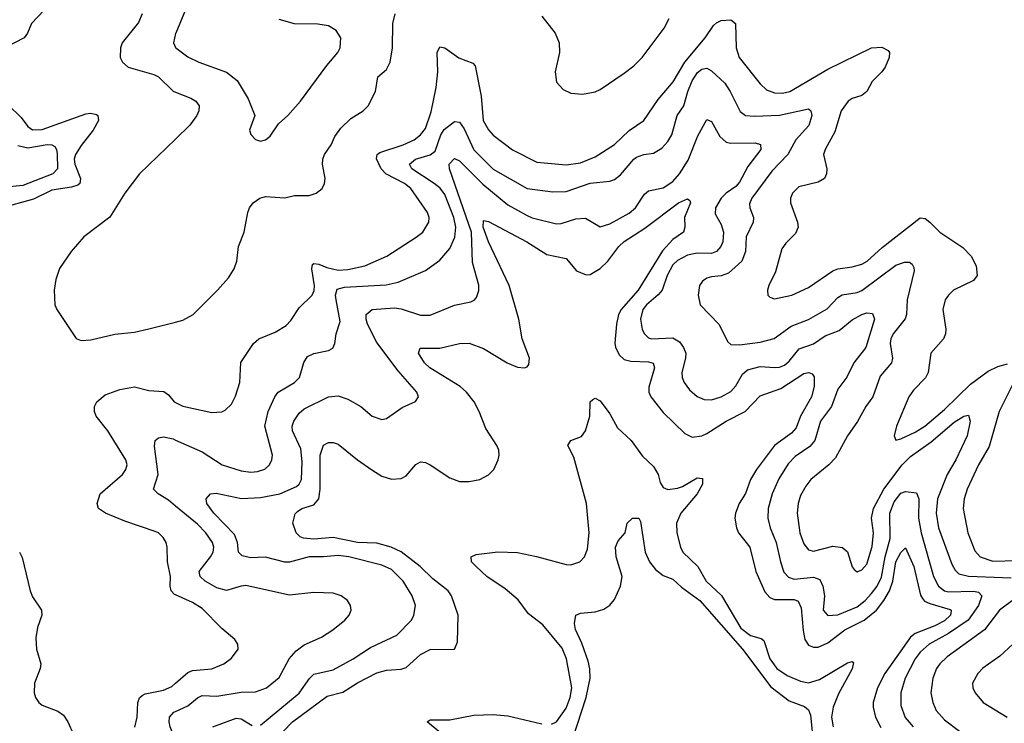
# Model space of a CAD drawing. Header units: inches. Extents: x 1308407 to 1441228, y 959628 to 1036311.
# Tile 668 of 729: x 1419357 to 1423417, y 1005744 to 1008645. Entities that reach past the tile are written whole.
import ezdxf

# ---------------------------------------------------------------- set-up
doc = ezdxf.new("R2010")
doc.units = ezdxf.units.IN
doc.header["$MEASUREMENT"] = 0
doc.layers.add('B4010', color=7, linetype='Continuous')
doc.layers.add('B4020', color=7, linetype='Continuous')

msp = doc.modelspace()

# ---------------------------------------------------------------- linework, layer by layer
at = {"layer": 'B4010', "color": 5}
for points, elevation in [([(1419330, 1008941.3), (1419470, 1008966.3), (1419527.9, 1008967.9), (1419570, 1008960.3), (1419595.4, 1008950), (1419636, 1008916), (1419653, 1008890), (1419653.5, 1008850), (1419645.3, 1008830), (1419630, 1008818.4), (1419554.7, 1008805.3), (1419510, 1008780.3), (1419485.8, 1008750), (1419456.7, 1008683.3), (1419405.8, 1008630), (1419389.4, 1008590), (1419375.4, 1008570), (1419257.4, 1008510)], 2780), ([(1419862.5, 1008670), (1419846.6, 1008633.4), (1419779.6, 1008550), (1419772.8, 1008530), (1419771.8, 1008490), (1419781.3, 1008470), (1419804.4, 1008450), (1419910, 1008419.9), (1419930, 1008410.1), (1419990, 1008350.2), (1420000, 1008346.3)], 2820), ([(1420000, 1008589.2), (1419991.4, 1008550), (1420000, 1008530.6)], 2840), ([(1419310, 1008294.7), (1419362.8, 1008242.8), (1419390, 1008204.8), (1419410, 1008190.7), (1419450, 1008192.1), (1419630, 1008256.9), (1419650, 1008259.5), (1419674.4, 1008254.4), (1419679.6, 1008250), (1419681.5, 1008230), (1419660.4, 1008190), (1419610, 1008126.5), (1419587.2, 1008090), (1419582.3, 1008070), (1419584.9, 1008050), (1419607.8, 1007990), (1419604.5, 1007970), (1419596.9, 1007963.1), (1419570, 1007954.3), (1419490, 1007942.6), (1419414.2, 1007905.8), (1419273.3, 1007866.7)], 2780), ([(1419350, 1008126.7), (1419390, 1008117.1), (1419470, 1008130.5), (1419489.5, 1008129.5), (1419502, 1008122), (1419509.4, 1008110), (1419512.1, 1008092.1), (1419512.3, 1008030), (1419493.4, 1008010), (1419370, 1007962.1), (1419231.7, 1007948.3)], 2760), ([(1420000, 1008153.4), (1419850.8, 1008009.2), (1419790, 1007929.7), (1419729.1, 1007830.9), (1419622, 1007750), (1419568.9, 1007690), (1419520.7, 1007619.3), (1419506.5, 1007573.5), (1419499.7, 1007530), (1419502, 1007470), (1419510, 1007450.6), (1419590, 1007330.4), (1419610, 1007322), (1419650, 1007326), (1419750, 1007348.2), (1419830, 1007356.9), (1419890, 1007371.1), (1420000, 1007398.5)], 2820), ([(1420000, 1006273.2), (1419995.3, 1006275.3), (1419981.2, 1006290), (1419977.3, 1006310), (1419978.6, 1006350), (1419966, 1006410), (1419965.7, 1006470), (1419960.5, 1006490), (1419948, 1006510), (1419928.9, 1006528.9), (1419915.4, 1006535.4), (1419790, 1006577), (1419711.5, 1006610), (1419682, 1006630), (1419676.8, 1006650), (1419688.5, 1006690), (1419780.4, 1006770), (1419794.5, 1006790), (1419800.4, 1006810), (1419795.3, 1006830), (1419721, 1006950), (1419672.3, 1007010), (1419664.9, 1007030), (1419665.4, 1007050), (1419675, 1007070), (1419710, 1007098), (1419770, 1007121), (1419830, 1007131.9), (1419890, 1007116.8), (1419951.9, 1007111.9), (1419970, 1007098.3), (1419993.7, 1007070), (1420000, 1007066.7)], 2780), ([(1420000, 1006639.3), (1419970, 1006664.2), (1419927.6, 1006690), (1419908.9, 1006708.9), (1419928.7, 1006770), (1419913.3, 1006886.7), (1419916.3, 1006910), (1419930, 1006921.7), (1419950, 1006925.2), (1419990, 1006916.8), (1420000, 1006912.3)], 2760), ([(1419356.5, 1006450), (1419367.2, 1006427.2), (1419399.7, 1006290), (1419410, 1006265.3), (1419446.9, 1006210), (1419448.2, 1006190), (1419430, 1006139.3), (1419423.8, 1006096.2), (1419426.2, 1006050), (1419443.9, 1005990), (1419441.8, 1005970), (1419418.2, 1005910), (1419417.2, 1005870), (1419422.8, 1005850), (1419436, 1005830), (1419450, 1005818.5), (1419514, 1005794), (1419537.4, 1005777.4), (1419556, 1005750), (1419578.5, 1005698.5)], 2780), ([(1419832.4, 1005727.6), (1419841.4, 1005770), (1419844.1, 1005830), (1419850.5, 1005849.5), (1419861.4, 1005858.6), (1419874.8, 1005865.2), (1419950, 1005881.4), (1419984.3, 1005895.7), (1420000, 1005909.7)], 2780), ([(1420000, 1005674.3), (1419977.9, 1005730), (1419972.7, 1005750), (1419974.2, 1005770), (1419993.1, 1005790), (1420000, 1005793.1)], 2760)]:
    msp.add_lwpolyline(points, dxfattribs=dict(at, elevation=elevation))
at = {"layer": 'B4020', "color": 5}
for points, elevation in [([(1420050.2, 1008710), (1420000.2, 1008590), (1420000, 1008589.2)], 2840), ([(1420000, 1007398.5), (1420030, 1007406), (1420072.6, 1007430), (1420172.8, 1007530), (1420218.3, 1007581.7), (1420241.4, 1007618.6), (1420252.5, 1007650), (1420259.1, 1007710), (1420283.1, 1007770), (1420297.4, 1007850), (1420305, 1007870), (1420320.4, 1007890), (1420347.8, 1007910), (1420370, 1007915.9), (1420450, 1007910.3), (1420490, 1007920.3), (1420550, 1007921.1), (1420579.3, 1007930), (1420603.6, 1007950), (1420613.7, 1007970), (1420616.4, 1007990), (1420605.3, 1008050), (1420606.5, 1008070), (1420614.4, 1008090), (1420641.8, 1008130), (1420656.5, 1008163.5), (1420681.8, 1008198.2), (1420722.4, 1008237.6), (1420773.5, 1008270), (1420794.6, 1008290), (1420823.5, 1008350), (1420834, 1008410), (1420870, 1008440.3), (1420885, 1008470), (1420894, 1008530), (1420896.1, 1008630), (1420905.2, 1008670)], 2820), ([(1421510, 1008660.7), (1421565.2, 1008590), (1421581.2, 1008550), (1421582.2, 1008510), (1421565.3, 1008430), (1421570, 1008388), (1421598, 1008358), (1421630, 1008342.7), (1421678, 1008338), (1421730, 1008348.5), (1421750, 1008357.5), (1421850, 1008424.8), (1421890, 1008455.7), (1421923.2, 1008490), (1422014.1, 1008610), (1422034.5, 1008650)], 2820), ([(1420000, 1008530.6), (1420000.3, 1008530), (1420050, 1008492.9), (1420095.5, 1008470), (1420210, 1008429.3), (1420254.3, 1008394.3), (1420299.2, 1008319.2), (1420326, 1008250), (1420304.9, 1008190), (1420310, 1008172), (1420330, 1008151), (1420350, 1008144.9), (1420370, 1008150.7), (1420390, 1008165.5), (1420423.6, 1008216.4), (1420462.6, 1008250), (1420515.3, 1008310), (1420623.4, 1008456.6), (1420668.3, 1008510), (1420678.3, 1008530), (1420681.3, 1008570), (1420661.4, 1008601.4), (1420630, 1008619.7), (1420586.9, 1008626.9), (1420490, 1008628.2), (1420426.3, 1008646.4)], 2840), ([(1420000, 1007066.7), (1420030, 1007051.2), (1420150, 1007025.8), (1420190, 1007029), (1420204, 1007036), (1420230, 1007060.4), (1420247.4, 1007092.6), (1420264.8, 1007150), (1420268.6, 1007231.4), (1420320.9, 1007310), (1420343.5, 1007330), (1420410, 1007356.3), (1420455.2, 1007384.8), (1420475, 1007405), (1420510, 1007457.2), (1420562.6, 1007510), (1420570.8, 1007529.3), (1420572, 1007548), (1420561.9, 1007618.1), (1420563.9, 1007636.1), (1420570, 1007640.7), (1420590, 1007637.3), (1420623.7, 1007623.7), (1420670, 1007613), (1420710, 1007615.3), (1420780.5, 1007630), (1420870.3, 1007669.7), (1420991.9, 1007748.1), (1421018.9, 1007770), (1421044.6, 1007810), (1421045.5, 1007830), (1421039, 1007850), (1420969.9, 1007950), (1420943.9, 1007970), (1420866.7, 1008010), (1420847.1, 1008030), (1420827.9, 1008072), (1420830.7, 1008090), (1420841.6, 1008098.4), (1420938.2, 1008130), (1420983.5, 1008150), (1421009.9, 1008170), (1421030, 1008196.9), (1421054.3, 1008265.7), (1421074.5, 1008365.5), (1421081.2, 1008430), (1421078.8, 1008510), (1421090, 1008534), (1421110, 1008530.1), (1421167.9, 1008487.9), (1421225.6, 1008465.6), (1421235.4, 1008455.4), (1421260.1, 1008330), (1421268.7, 1008230), (1421290, 1008191.2), (1421309.7, 1008169.7), (1421389.2, 1008109.3), (1421490, 1008057.7), (1421610, 1008046.5), (1421670, 1008055.4), (1421730, 1008080.4), (1421810, 1008130.6), (1421870, 1008187.9), (1421930.8, 1008229.3), (1421990, 1008315.7), (1422051.1, 1008388.9), (1422099.2, 1008470), (1422183.5, 1008570), (1422218.2, 1008621.8), (1422230, 1008633), (1422250, 1008642), (1422290, 1008645), (1422308.1, 1008630), (1422310.8, 1008530), (1422323.5, 1008490), (1422410, 1008381.3), (1422436.9, 1008356.9), (1422470, 1008343.2), (1422502.6, 1008342.6), (1422532, 1008350), (1422690, 1008441.6), (1422870, 1008529.2), (1422911.7, 1008531.7), (1422938.2, 1008518.2), (1422943.1, 1008510), (1422942.2, 1008490), (1422925.5, 1008450), (1422912.1, 1008430), (1422872.3, 1008390), (1422850.6, 1008349.4), (1422830, 1008333.4), (1422790, 1008320.4), (1422772.9, 1008310), (1422744.3, 1008270), (1422717.6, 1008182.4), (1422678.4, 1008110), (1422672, 1008090), (1422684.7, 1008030), (1422684.2, 1008010), (1422675.3, 1007990), (1422650, 1007975), (1422570, 1007955.6), (1422543.1, 1007930), (1422535.6, 1007910), (1422535.3, 1007890), (1422564.5, 1007810), (1422567.2, 1007790), (1422556.6, 1007763.4), (1422515.8, 1007724.2), (1422499.4, 1007700.6), (1422473.8, 1007606.1), (1422446, 1007550), (1422440.4, 1007530), (1422442, 1007510), (1422450, 1007500.7), (1422470, 1007494.4), (1422540.9, 1007510), (1422610, 1007540.6), (1422710, 1007610.1), (1422730, 1007618.4), (1422790, 1007625.7), (1422830, 1007636.8), (1422851.5, 1007650), (1422914, 1007706), (1423070, 1007828.4), (1423090, 1007825.4), (1423110, 1007811.2), (1423151.4, 1007770), (1423245.8, 1007705.8), (1423279.7, 1007670), (1423300.7, 1007630), (1423304.9, 1007590), (1423290.1, 1007569.9), (1423207.2, 1007530), (1423186.3, 1007510), (1423173.8, 1007490), (1423163.8, 1007450), (1423176, 1007370), (1423175, 1007350), (1423166, 1007330), (1423113.6, 1007270), (1423103.7, 1007190), (1423091.5, 1007168.5), (1423042.3, 1007117.7), (1423023.8, 1007090), (1422971.8, 1006970), (1422962.4, 1006930), (1422970, 1006911), (1422990, 1006916.5), (1423050, 1006944.3), (1423089.8, 1006970), (1423170, 1007037.6), (1423277.7, 1007142.3), (1423350, 1007195.7), (1423390, 1007215.8), (1423430, 1007226)], 2780), ([(1420000, 1006912.3), (1420110, 1006863.2), (1420192.2, 1006810), (1420270, 1006784.6), (1420310, 1006779.3), (1420338.2, 1006781.9), (1420367.4, 1006792.6), (1420386.9, 1006810), (1420396.4, 1006830), (1420398.8, 1006850), (1420368.4, 1006970), (1420381.9, 1007030), (1420409.3, 1007090.7), (1420423.1, 1007110), (1420489.9, 1007150.1), (1420510.4, 1007169.6), (1420528.4, 1007231.6), (1420543.6, 1007256.4), (1420570, 1007269.3), (1420630, 1007281.3), (1420648.6, 1007291.4), (1420656.4, 1007310), (1420661.4, 1007350), (1420678.5, 1007401.5), (1420661.7, 1007490), (1420659.9, 1007510), (1420666.1, 1007533.9), (1420697, 1007543), (1420868, 1007552), (1420917.4, 1007562.6), (1421030, 1007611.3), (1421090, 1007654.2), (1421130, 1007702), (1421151, 1007749), (1421154.8, 1007790), (1421146.5, 1007830), (1421110, 1007924.5), (1421090.5, 1007950.5), (1421065.8, 1007970), (1420974.1, 1008030), (1420965, 1008050), (1420988.5, 1008070), (1421050, 1008088), (1421070, 1008104), (1421094.1, 1008170), (1421107.2, 1008192.8), (1421150, 1008226.2), (1421170, 1008222.3), (1421190, 1008195.2), (1421230, 1008109.5), (1421310, 1008029.6), (1421450, 1007949.5), (1421555.5, 1007935.5), (1421610, 1007936.8), (1421710, 1007971.6), (1421790, 1007979.7), (1421810, 1007986), (1421834.9, 1008005.1), (1421889.1, 1008070.9), (1421900.8, 1008079.2), (1421930, 1008090.1), (1421970, 1008094.5), (1422004.9, 1008115.1), (1422030, 1008142.8), (1422045.4, 1008170), (1422068, 1008250), (1422095.3, 1008290), (1422111.8, 1008350), (1422130, 1008393.7), (1422152.4, 1008427.6), (1422170, 1008442), (1422190, 1008445.1), (1422210, 1008434.5), (1422264.3, 1008384.3), (1422286.3, 1008350), (1422327.2, 1008267.2), (1422350, 1008250.1), (1422387.1, 1008247.1), (1422490, 1008251.6), (1422610, 1008278), (1422619.5, 1008270), (1422623.5, 1008250), (1422611.1, 1008208.9), (1422557.9, 1008150), (1422523.7, 1008090), (1422458.8, 1008021.2), (1422375.7, 1007910), (1422366.5, 1007886.5), (1422367.4, 1007870), (1422383.5, 1007830), (1422381.1, 1007810), (1422353.2, 1007750), (1422349.5, 1007690), (1422335, 1007650), (1422280, 1007600), (1422250, 1007589), (1422210, 1007585.6), (1422190, 1007579.2), (1422172.1, 1007567.9), (1422160.8, 1007550), (1422154, 1007510), (1422162.3, 1007470), (1422240.2, 1007390), (1422276.5, 1007316.5), (1422290, 1007306.7), (1422324.7, 1007304.7), (1422410, 1007316.4), (1422468.5, 1007331.5), (1422538.6, 1007381.4), (1422610, 1007409.6), (1422687.1, 1007452.9), (1422730, 1007499.8), (1422748.4, 1007511.6), (1422810, 1007520.3), (1422830, 1007529.2), (1422970, 1007633), (1423006, 1007646), (1423025.8, 1007645.8), (1423037, 1007637), (1423043.8, 1007623.8), (1423044.9, 1007610), (1423016.8, 1007490), (1423014, 1007430), (1423008.6, 1007411.4), (1422958.5, 1007350), (1422949, 1007330), (1422946.7, 1007310), (1422956.1, 1007250), (1422951.8, 1007230), (1422904.5, 1007175.5), (1422875.5, 1007090), (1422845.5, 1007050), (1422811.1, 1006988.9), (1422770, 1006929.7), (1422721, 1006839), (1422692.9, 1006810), (1422619.7, 1006750), (1422598, 1006722), (1422577.1, 1006682.8), (1422566.5, 1006650), (1422562.5, 1006610), (1422573.2, 1006530), (1422590, 1006483.6), (1422610, 1006459.7), (1422630, 1006454.3), (1422710, 1006475), (1422749.5, 1006469.5), (1422770.8, 1006450.8), (1422789.4, 1006389.4), (1422798, 1006378), (1422810, 1006369.1), (1422830, 1006376.5), (1422850, 1006400.9), (1422872.8, 1006472.8), (1422877.3, 1006530), (1422869.3, 1006590), (1422877.5, 1006630), (1422920.3, 1006710), (1422996.5, 1006810), (1423030, 1006844.6), (1423115.6, 1006904.4), (1423210, 1006985.5), (1423250, 1007010.9), (1423270, 1007014.9), (1423276.6, 1006990), (1423264.2, 1006930), (1423216.6, 1006830), (1423181.6, 1006770), (1423141.9, 1006670), (1423136.5, 1006610), (1423146, 1006550), (1423200.5, 1006400.5), (1423215, 1006375), (1423230, 1006361), (1423270, 1006350.8), (1423444.6, 1006344.6)], 2760), ([(1420000, 1008346.3), (1420062.4, 1008322.4), (1420083.1, 1008310), (1420096.9, 1008290), (1420096.1, 1008270), (1420088.1, 1008250), (1420058.6, 1008210), (1420000, 1008153.4)], 2820), ([(1420350, 1005736.1), (1420510, 1005869), (1420551.4, 1005928.6), (1420570, 1005946.8), (1420650, 1005964.3), (1420732.1, 1006010), (1420803.6, 1006056.4), (1420912.6, 1006107.4), (1420972, 1006170), (1420982, 1006190), (1420989.8, 1006230), (1420975.3, 1006270), (1420938.6, 1006330), (1420890, 1006378.3), (1420850, 1006396.8), (1420714, 1006430), (1420670, 1006436.2), (1420610, 1006429.9), (1420550, 1006430.9), (1420470, 1006408.8), (1420450, 1006408.2), (1420370, 1006428.7), (1420310, 1006426.6), (1420274.8, 1006434.8), (1420259.3, 1006450), (1420255.4, 1006490), (1420243, 1006523), (1420157.2, 1006610), (1420128.9, 1006650), (1420125.7, 1006670), (1420143.7, 1006690), (1420166.8, 1006693.2), (1420271.5, 1006671.5), (1420350, 1006674.6), (1420430, 1006690.1), (1420499.1, 1006720.9), (1420509.9, 1006730.1), (1420518.8, 1006750), (1420521.7, 1006821.7), (1420516.1, 1006876.1), (1420482.5, 1006950), (1420481.1, 1006970), (1420486.8, 1006990), (1420510, 1007023.2), (1420530, 1007040.5), (1420630, 1007091), (1420670, 1007094.5), (1420710, 1007080.9), (1420763.1, 1007050), (1420810, 1007010.3), (1420850, 1006996.5), (1420870, 1007000.3), (1420934.3, 1007045.7), (1420989.6, 1007070.4), (1421000.9, 1007090), (1420994, 1007110), (1420917.1, 1007197.1), (1420830, 1007314), (1420791.3, 1007390), (1420785.7, 1007410), (1420786.3, 1007430), (1420810, 1007450.9), (1420903.1, 1007456.9), (1420930, 1007453.4), (1421010, 1007427.1), (1421050, 1007427.4), (1421150, 1007468.6), (1421217.6, 1007482.3), (1421231.6, 1007488.4), (1421240.6, 1007499.4), (1421250.7, 1007529.3), (1421249.8, 1007550.2), (1421224.8, 1007644.8), (1421219.6, 1007770), (1421129.9, 1008030), (1421128.2, 1008050), (1421150, 1008073.5), (1421170, 1008063.7), (1421266.6, 1007966.6), (1421370, 1007882.5), (1421450, 1007837.8), (1421470, 1007828.9), (1421570, 1007803.2), (1421590, 1007804.8), (1421650, 1007823.9), (1421690, 1007827.3), (1421750, 1007791.2), (1421790, 1007803.2), (1421870, 1007847.1), (1421896.1, 1007870), (1421934, 1007926), (1421950, 1007939.8), (1422010, 1007951.9), (1422050, 1007978.8), (1422077.5, 1008010), (1422113.3, 1008066.7), (1422153.8, 1008166.2), (1422190, 1008234.4), (1422210, 1008226), (1422243.6, 1008163.6), (1422270, 1008140.9), (1422290, 1008136.3), (1422390, 1008137.3), (1422411.5, 1008131.5), (1422412.8, 1008110), (1422360.1, 1008039.9), (1422324.5, 1007975.5), (1422310, 1007958.1), (1422270.2, 1007930), (1422250.1, 1007910), (1422226.4, 1007870), (1422224.3, 1007844.3), (1422250, 1007801.3), (1422259.2, 1007770), (1422255.8, 1007730), (1422247.5, 1007710), (1422230.4, 1007689.6), (1422210, 1007681.6), (1422150, 1007683.4), (1422110, 1007674.3), (1422070, 1007653.1), (1422050, 1007634.3), (1422026.7, 1007590), (1422006.1, 1007530), (1421989.7, 1007510.3), (1421941.9, 1007470), (1421926.8, 1007450), (1421917, 1007410), (1421923.2, 1007370), (1421931.4, 1007351.4), (1421950, 1007334), (1421962, 1007330), (1422050, 1007334), (1422077.1, 1007317), (1422094.2, 1007294.1), (1422103.4, 1007270), (1422103.1, 1007250), (1422087.1, 1007190), (1422088.5, 1007170), (1422096.5, 1007150), (1422118.6, 1007118.6), (1422150, 1007092), (1422180, 1007080), (1422210, 1007078.2), (1422250, 1007090.1), (1422290, 1007111.9), (1422310, 1007135.5), (1422336.9, 1007183.1), (1422358, 1007202), (1422410, 1007215.5), (1422471.4, 1007211.4), (1422490, 1007212.5), (1422510, 1007221), (1422530, 1007237.9), (1422571.5, 1007288.5), (1422630, 1007309.2), (1422678.5, 1007341.5), (1422735.9, 1007364.1), (1422790, 1007408.5), (1422829.7, 1007430), (1422850, 1007436.2), (1422873.8, 1007433.8), (1422881.5, 1007410), (1422845.6, 1007294.4), (1422796.1, 1007230), (1422768.2, 1007171.8), (1422730, 1007121.5), (1422705.1, 1007050), (1422659.1, 1006990), (1422635.3, 1006910), (1422614.6, 1006885.4), (1422555.1, 1006844.9), (1422525.4, 1006814.6), (1422487.5, 1006752.5), (1422459.6, 1006690), (1422443, 1006630), (1422441.3, 1006590), (1422451.5, 1006550), (1422476.8, 1006490), (1422493.9, 1006410), (1422507.7, 1006367.7), (1422526.5, 1006346.5), (1422550, 1006338.3), (1422630, 1006346.4), (1422656.6, 1006336.6), (1422669.1, 1006309.1), (1422675, 1006270), (1422670.2, 1006210), (1422690, 1006188.7), (1422730, 1006190.8), (1422810, 1006224.6), (1422843.6, 1006250), (1422870, 1006278.8), (1422892.7, 1006310), (1422910, 1006346.2), (1422925.7, 1006430), (1422946.7, 1006506.7), (1422944.8, 1006610), (1422963, 1006657), (1422990, 1006692.5), (1423010, 1006700.1), (1423054.3, 1006694.3), (1423063.9, 1006670), (1423062.6, 1006590), (1423073.7, 1006530), (1423125.5, 1006350), (1423145.5, 1006310), (1423170, 1006290.6), (1423186.6, 1006286.6), (1423290, 1006288.6), (1423310, 1006284.6), (1423324.6, 1006270), (1423311, 1006230), (1423267.9, 1006170), (1423186.2, 1006113.8), (1423107, 1006070), (1423070, 1006037.3), (1423049.6, 1006010), (1423008.5, 1005930), (1422990.7, 1005870), (1422990, 1005817.3), (1423008.5, 1005768.5), (1423041.5, 1005730)], 2740), ([(1420443.7, 1005710), (1420481.7, 1005750), (1420624.6, 1005855.4), (1420690, 1005872.8), (1420750, 1005911.2), (1420830, 1005952.2), (1420870, 1005962.9), (1420930, 1005967.3), (1420950, 1005974.8), (1421010, 1006027.3), (1421050, 1006048.1), (1421149.6, 1006050.4), (1421161.7, 1006078.3), (1421165.2, 1006190), (1421138, 1006270), (1421123.8, 1006290), (1421060.1, 1006340.1), (1421007.9, 1006390), (1420930, 1006450.5), (1420889.3, 1006470.7), (1420830, 1006486.3), (1420750.1, 1006489.9), (1420650, 1006509.7), (1420570, 1006503.6), (1420527.1, 1006507.1), (1420513.3, 1006513.3), (1420496.5, 1006530), (1420483.4, 1006570), (1420492.3, 1006607.7), (1420501.9, 1006618.1), (1420521, 1006630), (1420570, 1006645.1), (1420590.3, 1006669.7), (1420596.5, 1006710), (1420595.8, 1006850), (1420610, 1006891.6), (1420630, 1006902), (1420650, 1006902.3), (1420670, 1006894.6), (1420750, 1006830.2), (1420809.5, 1006789.5), (1420850, 1006763.2), (1420890, 1006750.2), (1420930, 1006753), (1420950, 1006763.9), (1420990, 1006811.5), (1421010, 1006821.8), (1421030, 1006819.7), (1421050, 1006810.2), (1421130, 1006756.5), (1421170, 1006741.5), (1421210, 1006740.9), (1421254, 1006750), (1421290, 1006768.4), (1421311.5, 1006790), (1421329.7, 1006830), (1421334.7, 1006850), (1421332.8, 1006870), (1421325.1, 1006890), (1421279.6, 1006959.6), (1421251.8, 1007030), (1421230.4, 1007070), (1421199.7, 1007110), (1421173.6, 1007133.6), (1421048.3, 1007210), (1421026.9, 1007230), (1421000.8, 1007270), (1421008.4, 1007291.6), (1421090, 1007290.8), (1421170, 1007310.2), (1421210, 1007311.6), (1421270, 1007289.4), (1421367.4, 1007230), (1421410, 1007212.2), (1421439, 1007210), (1421450, 1007214.4), (1421456.6, 1007223.4), (1421459.3, 1007250), (1421429.4, 1007329.4), (1421414.9, 1007410), (1421374.7, 1007550), (1421289.9, 1007729.9), (1421268.8, 1007790), (1421270, 1007817.6), (1421290, 1007813.5), (1421448, 1007730), (1421530, 1007677.7), (1421610, 1007660.7), (1421652.4, 1007610), (1421693.1, 1007593.1), (1421710, 1007595), (1421750, 1007619.2), (1421782.4, 1007650), (1421827.5, 1007710), (1421849.6, 1007730.4), (1421934.7, 1007785.3), (1422073.6, 1007890), (1422110, 1007906.4), (1422119.8, 1007899.8), (1422123.2, 1007890), (1422097.9, 1007830), (1422100.1, 1007790), (1422094, 1007770), (1422050, 1007739.2), (1422007.9, 1007692.1), (1421907.7, 1007530), (1421836.6, 1007450), (1421826.8, 1007430), (1421818.2, 1007390), (1421811.7, 1007311.7), (1421814.4, 1007294.4), (1421830, 1007261.6), (1421850, 1007244.1), (1421877.1, 1007237.1), (1421950, 1007234.5), (1421969.4, 1007229.4), (1421975.1, 1007210), (1421950.7, 1007130), (1421951.5, 1007110), (1421959, 1007090), (1422010, 1007025.2), (1422099.5, 1006939.5), (1422130, 1006924.3), (1422169.4, 1006929.4), (1422190, 1006939.1), (1422270, 1006989.7), (1422348.7, 1007030), (1422410, 1007094.6), (1422495.3, 1007124.7), (1422590, 1007185.9), (1422610.8, 1007190.8), (1422624.8, 1007184.8), (1422632.8, 1007172.8), (1422633.2, 1007133.2), (1422622.3, 1007090), (1422576.9, 1007010), (1422558.2, 1006961.8), (1422540.1, 1006939.9), (1422469.2, 1006890), (1422394.6, 1006790), (1422370.7, 1006750), (1422350, 1006692.2), (1422323.7, 1006650), (1422308.1, 1006610), (1422306, 1006590), (1422312.2, 1006550), (1422321.6, 1006530), (1422367.1, 1006470), (1422392.6, 1006370), (1422430, 1006286.5), (1422450, 1006262.2), (1422470, 1006255.1), (1422550, 1006254.5), (1422567.3, 1006247.3), (1422579.6, 1006219.6), (1422587.2, 1006127.2), (1422594.8, 1006090), (1422610, 1006066.4), (1422630, 1006057.8), (1422650, 1006058.1), (1422690, 1006075.9), (1422759.4, 1006130), (1422839.4, 1006170), (1422890, 1006210.9), (1422920.5, 1006250), (1422943.5, 1006290), (1422957.2, 1006330), (1422970.3, 1006410), (1422990, 1006447.9), (1423010, 1006467.2), (1423043.7, 1006390), (1423072, 1006272), (1423079.1, 1006259.1), (1423088, 1006248), (1423110, 1006238), (1423193.4, 1006213.4), (1423198, 1006210), (1423196.2, 1006196.2), (1423195.1, 1006190), (1423170, 1006167.1), (1423130, 1006145.9), (1423050, 1006113.9), (1423030, 1006099.5), (1422924.4, 1005950), (1422894.2, 1005890), (1422876.8, 1005830), (1422876.6, 1005810), (1422886.2, 1005770), (1422907.3, 1005727.3)], 2720), ([(1423465.8, 1007170), (1423396.4, 1007030), (1423354.6, 1006885.4), (1423310.7, 1006810), (1423263.9, 1006710), (1423251.5, 1006670), (1423246.9, 1006630), (1423266.7, 1006530), (1423295.2, 1006455.2), (1423316.9, 1006430), (1423370, 1006412.4), (1423470, 1006414.8)], 2780), ([(1421550, 1005740.1), (1421570, 1005750.2), (1421610, 1005806.2), (1421626.9, 1005850), (1421633.5, 1005890), (1421611.1, 1006010), (1421593.3, 1006053.3), (1421513.7, 1006150), (1421455.7, 1006195.7), (1421413.1, 1006253.1), (1421358.3, 1006298.3), (1421282.8, 1006350), (1421239.7, 1006390), (1421220.7, 1006410), (1421219.3, 1006430), (1421239.6, 1006440.4), (1421328.6, 1006451.4), (1421410, 1006448.1), (1421487.8, 1006432.2), (1421610, 1006398.4), (1421630, 1006397.1), (1421666.3, 1006410), (1421686.2, 1006430), (1421698.1, 1006461.9), (1421704.8, 1006530), (1421694.8, 1006650), (1421641.7, 1006841.7), (1421617.4, 1006890), (1421629.3, 1006910), (1421673.6, 1006926.4), (1421689.8, 1006950), (1421707.9, 1007010), (1421709.8, 1007070), (1421720, 1007079.9), (1421730, 1007085.3), (1421750, 1007073.8), (1421790, 1007020.2), (1421822.1, 1006962.1), (1421878.3, 1006910), (1421925.8, 1006845.8), (1421970, 1006803.1), (1421989.2, 1006770), (1421997.3, 1006737.3), (1422010, 1006716.6), (1422030, 1006708.8), (1422070, 1006713.9), (1422090, 1006720.3), (1422150, 1006755.7), (1422173.1, 1006753.1), (1422173.1, 1006730), (1422150.8, 1006690), (1422083.3, 1006610), (1422066, 1006570), (1422066.4, 1006530), (1422081.3, 1006470), (1422091.6, 1006450), (1422152.6, 1006390), (1422187.3, 1006330), (1422250.8, 1006270.8), (1422330, 1006136.8), (1422370, 1006106.5), (1422414.2, 1006094.2), (1422425.6, 1006085.6), (1422450.3, 1006010.3), (1422479.6, 1005970), (1422521.2, 1005941.2), (1422577.3, 1005917.3), (1422610, 1005910.9), (1422654.9, 1005925.1), (1422770, 1005993.1), (1422790, 1005999.5), (1422794.5, 1005994.5), (1422790, 1005968.8), (1422733.8, 1005866.2), (1422711.3, 1005810), (1422704, 1005770), (1422711.2, 1005730)], 2680), ([(1420000, 1005793.1), (1420050, 1005815.7), (1420090, 1005848.8), (1420110, 1005858.5), (1420170, 1005856.4), (1420270, 1005873), (1420330, 1005874.3), (1420375.1, 1005890), (1420426.6, 1005933.4), (1420468.5, 1006010), (1420497, 1006043), (1420530, 1006068.2), (1420600.9, 1006099.1), (1420648.3, 1006130), (1420698, 1006170), (1420715.6, 1006190), (1420723.6, 1006210), (1420720.7, 1006230), (1420709.4, 1006250), (1420682.7, 1006270), (1420650, 1006281), (1420570, 1006282.8), (1420470, 1006273), (1420290, 1006311.8), (1420270, 1006309.9), (1420210, 1006291.1), (1420170, 1006302.7), (1420121.8, 1006330), (1420100.8, 1006350), (1420097.1, 1006370), (1420144.1, 1006430), (1420154.5, 1006450), (1420157.1, 1006470), (1420152.2, 1006490), (1420124, 1006530), (1420090, 1006564.7), (1420000, 1006639.3)], 2760), ([(1421638.1, 1005681.9), (1421693.3, 1005850), (1421709.2, 1005930), (1421708.1, 1005968.1), (1421701, 1006001), (1421674.8, 1006074.8), (1421648.7, 1006131.3), (1421644.2, 1006155.8), (1421649.6, 1006190), (1421670, 1006198.4), (1421730, 1006204), (1421765.3, 1006214.7), (1421790, 1006231.5), (1421810, 1006254.6), (1421834.7, 1006310), (1421841, 1006350), (1421816.8, 1006430), (1421813.5, 1006470), (1421824.1, 1006495.9), (1421853, 1006530), (1421862.4, 1006570), (1421884.5, 1006590), (1421910.4, 1006590), (1421916.2, 1006576.2), (1421935.5, 1006450), (1421953.7, 1006410), (1421978.6, 1006378.6), (1422010, 1006354), (1422050, 1006337.8), (1422085.7, 1006305.7), (1422161.5, 1006250), (1422337.3, 1006050), (1422454.4, 1005894.4), (1422530, 1005836.8), (1422593, 1005813), (1422610, 1005800.3), (1422618.1, 1005778.1), (1422625.1, 1005710)], 2660), ([(1420000, 1005909.7), (1420050, 1005954), (1420070, 1005961.9), (1420150, 1005968.5), (1420198.4, 1005990), (1420230, 1006012.4), (1420257.6, 1006050), (1420257, 1006070), (1420244.5, 1006090), (1420190, 1006135.1), (1420110, 1006217), (1420070, 1006242.5), (1420000, 1006273.2)], 2780), ([(1423461.6, 1006258.4), (1423397, 1006210), (1423335.1, 1006130), (1423181.6, 1006018.4), (1423151.5, 1005990), (1423137.5, 1005970), (1423121.9, 1005930), (1423114.4, 1005870), (1423122, 1005830), (1423136.3, 1005796.3), (1423170, 1005757.8), (1423231.7, 1005711.7)], 2760), ([(1423470, 1006086.4), (1423398.3, 1006021.6), (1423328.9, 1005971.1), (1423307.8, 1005950), (1423286.3, 1005910), (1423287.4, 1005890), (1423296.5, 1005870), (1423330.2, 1005830.2), (1423428.2, 1005770)], 2780), ([(1421085, 1005710), (1421037, 1005750), (1421050, 1005758), (1421130, 1005758.1), (1421230, 1005777.9), (1421310, 1005781), (1421370, 1005775.1), (1421510, 1005742)], 2680), ([(1420153, 1005730), (1420250, 1005765.1), (1420270, 1005762.5), (1420315.2, 1005735.2)], 2740)]:
    msp.add_lwpolyline(points, dxfattribs=dict(at, elevation=elevation))

doc.saveas('drawing.dxf')
